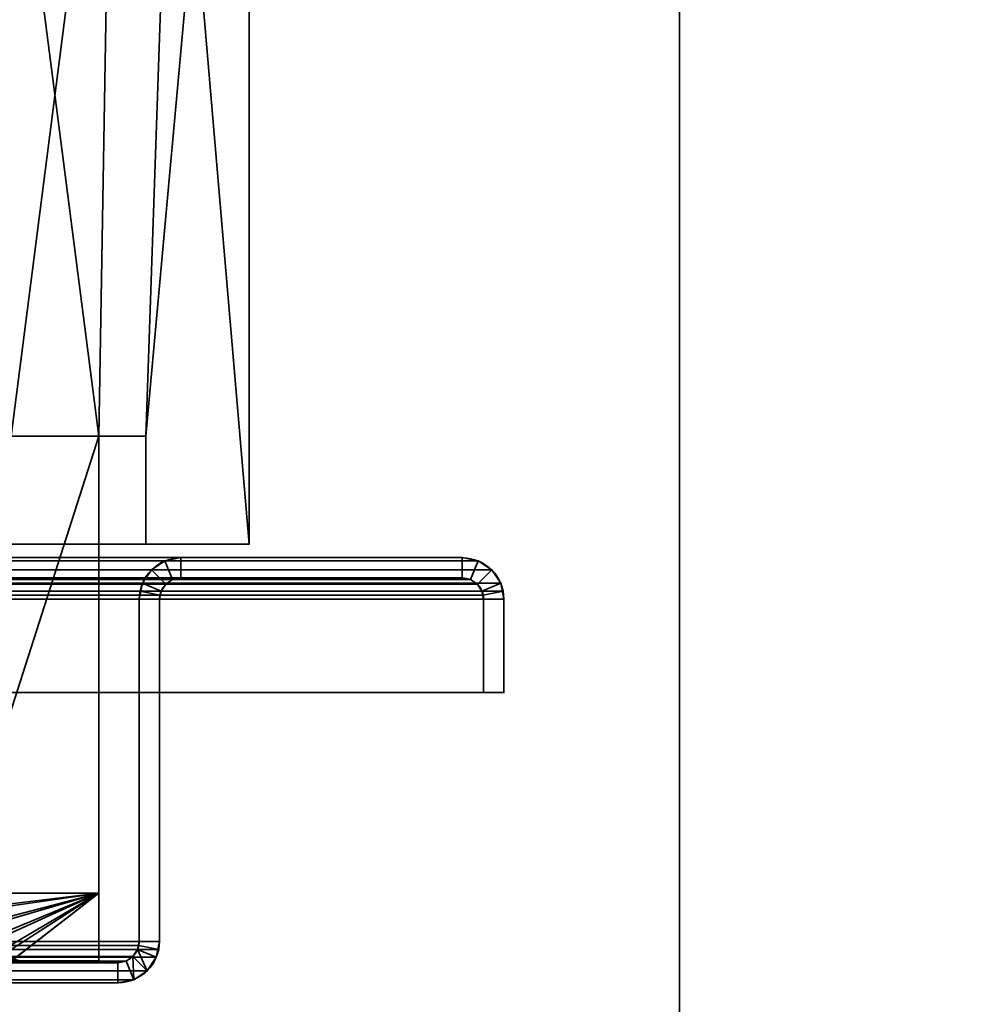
# Model space of a CAD drawing. Header units: millimetres. Extents: x -603 to 3703, y -120 to 193.
# Tile 593 of 656: x 1979 to 2049, y 47 to 120. Entities that reach past the tile are written whole.
import ezdxf

# ---------------------------------------------------------------- set-up
doc = ezdxf.new("R2010")
doc.units = ezdxf.units.MM
doc.layers.add('152', color=7, linetype='Continuous', true_color=0xffffff)

# ---------------------------------------------------------------- blocks, each defined once
blk = doc.blocks.new('UG_SURFACE_002')
at = {"layer": '152', "color": 252, "linetype": 'Continuous', "lineweight": 35}
for points in [[(2177.5, -35, 2213), (2177.5, 174.4, 2213), (822.5, 174.4, 2213), (822.5, -35, 2213)], [(972.5, -35, 2063), (972.5, 174.4, 2063), (2027.5, 174.4, 2063), (2027.5, -35, 2063)], [(2027.5, -35, -7), (2027.5, 174.4, -7), (2177.5, 174.4, -7), (2177.5, -35, -7)], [(2027.5, -35, 2063), (2027.5, 174.4, 2063), (2027.5, 174.4, -7), (2027.5, -35, -7)]]:
    blk.add_3dface(points, dxfattribs=at)
blk = doc.blocks.new('UG_SURFACE_089')
at = {"layer": '152', "color": 252, "linetype": 'Continuous', "lineweight": 35}
for points in [[(2012.599, 79.766, 2046.099), (987.401, 79.766, 2046.099), (986.402, 79.098, 2047.098), (2013.598, 79.098, 2047.098)], [(2011.42, 80, 2044.92), (988.58, 80, 2044.92), (987.401, 79.766, 2046.099), (2012.599, 79.766, 2046.099)], [(1009.42, 80, 2024.08), (988.58, 80, 2044.92), (2011.42, 80, 2044.92), (1990.58, 80, 2024.08)], [(1989.401, 79.766, 2022.901), (1010.599, 79.766, 2022.901), (1009.42, 80, 2024.08), (1990.58, 80, 2024.08)], [(1988.402, 79.098, 2021.902), (1011.598, 79.098, 2021.902), (1010.599, 79.766, 2022.901), (1989.401, 79.766, 2022.901)], [(1989.975, 78.38, 2023.475), (1989.463, 78.037, 2022.963), (1988.402, 79.098, 2021.902), (1989.401, 79.766, 2022.901)], [(1990.58, 78.5, 2024.08), (1989.975, 78.38, 2023.475), (1989.401, 79.766, 2022.901), (1990.58, 80, 2024.08)], [(1990.58, 80, 2024.08), (2011.42, 80, 2044.92), (2011.42, 78.5, 2044.92), (1990.58, 78.5, 2024.08)], [(2011.42, 80, 2044.92), (2012.599, 79.766, 2046.099), (2012.025, 78.38, 2045.525), (2011.42, 78.5, 2044.92)], [(2012.599, 79.766, 2046.099), (2013.598, 79.098, 2047.098), (2012.537, 78.037, 2046.037), (2012.025, 78.38, 2045.525)], [(2013.598, 79.098, 2047.098), (986.402, 79.098, 2047.098), (985.734, 78.099, 2047.765), (2014.266, 78.099, 2047.765)], [(1987.734, 78.099, 2021.235), (1012.266, 78.099, 2021.235), (1011.598, 79.098, 2021.902), (1988.402, 79.098, 2021.902)], [(1987.734, 78.099, 2021.235), (1988.402, 79.098, 2021.902), (1989.463, 78.037, 2022.963), (1989.12, 77.525, 2022.62)], [(2012.88, 77.525, 2046.38), (2012.537, 78.037, 2046.037), (2013.598, 79.098, 2047.098), (2014.266, 78.099, 2047.765)], [(2014.441, 77.521, 2047.941), (2014.266, 78.099, 2047.765), (985.734, 78.099, 2047.765), (985.559, 77.521, 2047.941)], [(2012.88, 77.525, 2046.38), (987.12, 77.525, 2046.38), (987.463, 78.037, 2046.037), (2012.537, 78.037, 2046.037)], [(2012.537, 78.037, 2046.037), (987.463, 78.037, 2046.037), (987.975, 78.38, 2045.525), (2012.025, 78.38, 2045.525)], [(2012.025, 78.38, 2045.525), (987.975, 78.38, 2045.525), (988.58, 78.5, 2044.92), (2011.42, 78.5, 2044.92)], [(1009.42, 78.5, 2024.08), (1990.58, 78.5, 2024.08), (2011.42, 78.5, 2044.92), (988.58, 78.5, 2044.92)], [(1990.58, 78.5, 2024.08), (1009.42, 78.5, 2024.08), (1010.025, 78.38, 2023.475), (1989.975, 78.38, 2023.475)], [(1989.975, 78.38, 2023.475), (1010.025, 78.38, 2023.475), (1010.537, 78.037, 2022.963), (1989.463, 78.037, 2022.963)], [(1989.463, 78.037, 2022.963), (1010.537, 78.037, 2022.963), (1010.88, 77.525, 2022.62), (1989.12, 77.525, 2022.62)], [(1012.441, 77.521, 2021.059), (1012.266, 78.099, 2021.235), (1987.734, 78.099, 2021.235)], [(1012.441, 77.521, 2021.059), (1987.734, 78.099, 2021.235), (1987.559, 77.521, 2021.059)], [(1987.559, 77.521, 2021.059), (1987.734, 78.099, 2021.235), (1989.12, 77.525, 2022.62), (1989.03, 77.228, 2022.53)], [(2012.97, 77.228, 2046.47), (2012.88, 77.525, 2046.38), (2014.266, 78.099, 2047.765), (2014.441, 77.521, 2047.941)], [(985.559, 77.521, 2047.941), (985.5, 76.92, 2048), (2014.5, 76.92, 2048)], [(985.559, 77.521, 2047.941), (2014.5, 76.92, 2048), (2014.441, 77.521, 2047.941)], [(987.03, 77.228, 2046.47), (987.12, 77.525, 2046.38), (2012.88, 77.525, 2046.38), (2012.97, 77.228, 2046.47)], [(1989.03, 77.228, 2022.53), (1010.88, 77.525, 2022.62), (1010.97, 77.228, 2022.53)], [(1989.03, 77.228, 2022.53), (1989.12, 77.525, 2022.62), (1010.88, 77.525, 2022.62)], [(1987.559, 77.521, 2021.059), (1012.5, 76.92, 2021), (1012.441, 77.521, 2021.059)], [(1987.559, 77.521, 2021.059), (1987.5, 76.92, 2021), (1012.5, 76.92, 2021)], [(1987.5, 76.92, 2021), (1987.559, 77.521, 2021.059), (1989.03, 77.228, 2022.53), (1989, 76.92, 2022.5)], [(2013, 76.92, 2046.5), (2012.97, 77.228, 2046.47), (2014.441, 77.521, 2047.941), (2014.5, 76.92, 2048)], [(985.5, 76.92, 2048), (985.5, 70, 2048), (2014.5, 70, 2048), (2014.5, 76.92, 2048)], [(2012.97, 77.228, 2046.47), (987, 76.92, 2046.5), (987.03, 77.228, 2046.47)], [(2012.97, 77.228, 2046.47), (2013, 76.92, 2046.5), (987, 76.92, 2046.5)], [(987, 76.92, 2046.5), (2013, 76.92, 2046.5), (2013, 70, 2046.5), (987, 70, 2046.5)], [(1010.97, 77.228, 2022.53), (1989, 76.92, 2022.5), (1989.03, 77.228, 2022.53)], [(1010.97, 77.228, 2022.53), (1011, 76.92, 2022.5), (1989, 76.92, 2022.5)], [(1011, 51.58, 2022.5), (1989, 51.58, 2022.5), (1989, 76.92, 2022.5), (1011, 76.92, 2022.5)], [(1012.5, 51.58, 2021), (1012.5, 76.92, 2021), (1987.5, 76.92, 2021), (1987.5, 51.58, 2021)], [(1987.5, 51.58, 2021), (1987.5, 76.92, 2021), (1989, 76.92, 2022.5), (1989, 51.58, 2022.5)], [(2014.5, 76.92, 2048), (2014.5, 70, 2048), (2013, 70, 2046.5), (2013, 76.92, 2046.5)], [(987, 70, 2046.5), (2013, 70, 2046.5), (2014.5, 70, 2048), (985.5, 70, 2048)], [(1989, 51.58, 2022.5), (1011, 51.58, 2022.5), (1011.059, 50.979, 2022.441)], [(1988.941, 50.979, 2022.441), (1989, 51.58, 2022.5), (1011.059, 50.979, 2022.441)], [(1012.53, 51.272, 2020.97), (1012.5, 51.58, 2021), (1987.5, 51.58, 2021)], [(1012.53, 51.272, 2020.97), (1987.5, 51.58, 2021), (1987.47, 51.272, 2020.97)], [(1987.47, 51.272, 2020.97), (1987.38, 50.975, 2020.88), (1012.62, 50.975, 2020.88), (1012.53, 51.272, 2020.97)], [(1988.941, 50.979, 2022.441), (1988.766, 50.401, 2022.265), (1987.38, 50.975, 2020.88), (1987.47, 51.272, 2020.97)], [(1989, 51.58, 2022.5), (1988.941, 50.979, 2022.441), (1987.47, 51.272, 2020.97), (1987.5, 51.58, 2021)], [(1011.059, 50.979, 2022.441), (1011.234, 50.401, 2022.265), (1988.766, 50.401, 2022.265), (1988.941, 50.979, 2022.441)], [(1988.766, 50.401, 2022.265), (1011.234, 50.401, 2022.265), (1011.902, 49.402, 2021.598), (1988.098, 49.402, 2021.598)], [(1987.037, 50.463, 2020.537), (1012.963, 50.463, 2020.537), (1012.62, 50.975, 2020.88), (1987.38, 50.975, 2020.88)], [(1986.525, 50.12, 2020.025), (1013.475, 50.12, 2020.025), (1012.963, 50.463, 2020.537), (1987.037, 50.463, 2020.537)], [(1986.525, 50.12, 2020.025), (1987.037, 50.463, 2020.537), (1987.099, 48.734, 2020.599)], [(1988.098, 49.402, 2021.598), (1987.099, 48.734, 2020.599), (1987.037, 50.463, 2020.537), (1987.38, 50.975, 2020.88)], [(1987.38, 50.975, 2020.88), (1988.766, 50.401, 2022.265), (1988.098, 49.402, 2021.598)], [(1985.92, 50, 2019.42), (1014.08, 50, 2019.42), (1013.475, 50.12, 2020.025), (1986.525, 50.12, 2020.025)], [(1024.42, 50, 2009.08), (1014.08, 50, 2019.42), (1985.92, 50, 2019.42), (1975.58, 50, 2009.08)], [(1985.92, 48.5, 2019.42), (1975.58, 48.5, 2009.08), (1975.58, 50, 2009.08), (1985.92, 50, 2019.42)], [(1985.92, 50, 2019.42), (1986.525, 50.12, 2020.025), (1987.099, 48.734, 2020.599), (1985.92, 48.5, 2019.42)], [(1988.098, 49.402, 2021.598), (1011.902, 49.402, 2021.598), (1012.901, 48.734, 2020.599), (1987.099, 48.734, 2020.599)], [(1987.099, 48.734, 2020.599), (1012.901, 48.734, 2020.599), (1014.08, 48.5, 2019.42), (1985.92, 48.5, 2019.42)], [(1024.42, 48.5, 2009.08), (1975.58, 48.5, 2009.08), (1985.92, 48.5, 2019.42), (1014.08, 48.5, 2019.42)]]:
    blk.add_3dface(points, dxfattribs=at)
blk = doc.blocks.new('UG_SURFACE_090')
at = {"layer": '152', "color": 252, "linetype": 'Continuous', "lineweight": 35}
for points in [[(1989.401, 79.766, 2022.901), (1989.401, 79.766, -7), (1988.402, 79.098, -7), (1988.402, 79.098, 2021.902)], [(1988.402, 79.098, -7), (1989.401, 79.766, -7), (1989.975, 78.38, -7), (1989.463, 78.037, -7)], [(1989.401, 79.766, 2022.901), (1988.402, 79.098, 2021.902), (1989.463, 78.037, 2022.963), (1989.975, 78.38, 2023.475)], [(1990.58, 80, 2024.08), (1990.58, 80, -7), (1989.401, 79.766, -7), (1989.401, 79.766, 2022.901)], [(1990.58, 78.5, -7), (1989.975, 78.38, -7), (1989.401, 79.766, -7), (1990.58, 80, -7)], [(1990.58, 80, 2024.08), (1989.401, 79.766, 2022.901), (1989.975, 78.38, 2023.475), (1990.58, 78.5, 2024.08)], [(1990.58, 80, 2024.08), (2011.42, 80, 2044.92), (2011.42, 80, -7), (1990.58, 80, -7)], [(1990.58, 80, -7), (2011.42, 80, -7), (2011.42, 78.5, -7), (1990.58, 78.5, -7)], [(2011.42, 80, 2044.92), (1990.58, 80, 2024.08), (1990.58, 78.5, 2024.08), (2011.42, 78.5, 2044.92)], [(2012.599, 79.766, 2046.099), (2012.599, 79.766, -7), (2011.42, 80, -7), (2011.42, 80, 2044.92)], [(2011.42, 80, -7), (2012.599, 79.766, -7), (2012.025, 78.38, -7), (2011.42, 78.5, -7)], [(2011.42, 78.5, 2044.92), (2012.025, 78.38, 2045.525), (2012.599, 79.766, 2046.099), (2011.42, 80, 2044.92)], [(2012.599, 79.766, -7), (2013.598, 79.098, -7), (2012.537, 78.037, -7), (2012.025, 78.38, -7)], [(2012.025, 78.38, 2045.525), (2012.537, 78.037, 2046.037), (2013.598, 79.098, 2047.098), (2012.599, 79.766, 2046.099)], [(2013.598, 79.098, 2047.098), (2013.598, 79.098, -7), (2012.599, 79.766, -7), (2012.599, 79.766, 2046.099)], [(1988.402, 79.098, 2021.902), (1988.402, 79.098, -7), (1987.734, 78.099, -7), (1987.734, 78.099, 2021.235)], [(1989.463, 78.037, -7), (1989.12, 77.525, -7), (1987.734, 78.099, -7), (1988.402, 79.098, -7)], [(1989.12, 77.525, 2022.62), (1989.463, 78.037, 2022.963), (1988.402, 79.098, 2021.902), (1987.734, 78.099, 2021.235)], [(2012.88, 77.525, -7), (2012.537, 78.037, -7), (2013.598, 79.098, -7), (2014.266, 78.099, -7)], [(2014.266, 78.099, 2047.765), (2013.598, 79.098, 2047.098), (2012.537, 78.037, 2046.037), (2012.88, 77.525, 2046.38)], [(2014.266, 78.099, 2047.765), (2014.266, 78.099, -7), (2013.598, 79.098, -7), (2013.598, 79.098, 2047.098)], [(1987.734, 78.099, -7), (1987.5, 76.92, -7), (1987.5, 76.92, 2021)], [(1987.5, 76.92, 2021), (1987.559, 77.521, 2021.059), (1987.734, 78.099, -7)], [(1987.5, 76.92, -7), (1987.734, 78.099, -7), (1989.12, 77.525, -7), (1989, 76.92, -7)], [(1987.559, 77.521, 2021.059), (1987.734, 78.099, 2021.235), (1987.734, 78.099, -7)], [(1989.03, 77.228, 2022.53), (1989.12, 77.525, 2022.62), (1987.734, 78.099, 2021.235), (1987.559, 77.521, 2021.059)], [(1989.12, 77.525, 2022.62), (1989.12, 77.525, -7), (1989.463, 78.037, -7), (1989.463, 78.037, 2022.963)], [(1989.463, 78.037, 2022.963), (1989.463, 78.037, -7), (1989.975, 78.38, -7), (1989.975, 78.38, 2023.475)], [(1989.975, 78.38, 2023.475), (1989.975, 78.38, -7), (1990.58, 78.5, -7), (1990.58, 78.5, 2024.08)], [(1990.58, 78.5, 2024.08), (1990.58, 78.5, -7), (2011.42, 78.5, -7), (2011.42, 78.5, 2044.92)], [(2011.42, 78.5, 2044.92), (2011.42, 78.5, -7), (2012.025, 78.38, -7), (2012.025, 78.38, 2045.525)], [(2012.025, 78.38, 2045.525), (2012.025, 78.38, -7), (2012.537, 78.037, -7), (2012.537, 78.037, 2046.037)], [(2012.537, 78.037, 2046.037), (2012.537, 78.037, -7), (2012.88, 77.525, -7), (2012.88, 77.525, 2046.38)], [(2013, 76.92, -7), (2012.88, 77.525, -7), (2014.266, 78.099, -7), (2014.5, 76.92, -7)], [(2014.441, 77.521, 2047.941), (2014.266, 78.099, 2047.765), (2012.88, 77.525, 2046.38), (2012.97, 77.228, 2046.47)], [(2014.5, 76.92, -7), (2014.266, 78.099, -7), (2014.266, 78.099, 2047.765)], [(2014.266, 78.099, 2047.765), (2014.441, 77.521, 2047.941), (2014.5, 76.92, -7)], [(1989, 76.92, 2022.5), (1989.03, 77.228, 2022.53), (1987.559, 77.521, 2021.059), (1987.5, 76.92, 2021)], [(1989.03, 77.228, 2022.53), (1989, 76.92, -7), (1989.12, 77.525, -7)], [(1989.12, 77.525, -7), (1989.12, 77.525, 2022.62), (1989.03, 77.228, 2022.53)], [(2013, 76.92, -7), (2012.97, 77.228, 2046.47), (2012.88, 77.525, 2046.38)], [(2012.88, 77.525, 2046.38), (2012.88, 77.525, -7), (2013, 76.92, -7)], [(2014.5, 76.92, 2048), (2014.441, 77.521, 2047.941), (2012.97, 77.228, 2046.47), (2013, 76.92, 2046.5)], [(2014.441, 77.521, 2047.941), (2014.5, 76.92, 2048), (2014.5, 76.92, -7)], [(1987.5, 51.58, 2021), (1987.5, 76.92, 2021), (1987.5, 76.92, -7), (1987.5, 51.58, -7)], [(1987.5, 51.58, -7), (1987.5, 76.92, -7), (1989, 76.92, -7), (1989, 51.58, -7)], [(1987.5, 76.92, 2021), (1987.5, 51.58, 2021), (1989, 51.58, 2022.5), (1989, 76.92, 2022.5)], [(1989.03, 77.228, 2022.53), (1989, 76.92, 2022.5), (1989, 76.92, -7)], [(1989, 51.58, 2022.5), (1989, 51.58, -7), (1989, 76.92, -7), (1989, 76.92, 2022.5)], [(2013, 76.92, -7), (2013, 76.92, 2046.5), (2012.97, 77.228, 2046.47)], [(2014.5, 76.92, -7), (2014.5, 70, -7), (2013, 70, -7), (2013, 76.92, -7)], [(2013, 76.92, 2046.5), (2013, 70, 2046.5), (2014.5, 70, 2048), (2014.5, 76.92, 2048)], [(2013, 76.92, 2046.5), (2013, 76.92, -7), (2013, 70, -7), (2013, 70, 2046.5)], [(2014.5, 76.92, 2048), (2014.5, 70, 2048), (2014.5, 70, -7), (2014.5, 76.92, -7)], [(2013, 70, 2046.5), (2013, 70, -7), (2014.5, 70, -7), (2014.5, 70, 2048)], [(1987.5, 51.58, -7), (1987.38, 50.975, -7), (1987.38, 50.975, 2020.88)], [(1987.38, 50.975, 2020.88), (1987.47, 51.272, 2020.97), (1987.5, 51.58, -7)], [(1989, 51.58, -7), (1988.766, 50.401, -7), (1987.38, 50.975, -7), (1987.5, 51.58, -7)], [(1987.47, 51.272, 2020.97), (1987.38, 50.975, 2020.88), (1988.766, 50.401, 2022.265), (1988.941, 50.979, 2022.441)], [(1987.47, 51.272, 2020.97), (1987.5, 51.58, 2021), (1987.5, 51.58, -7)], [(1987.5, 51.58, 2021), (1987.47, 51.272, 2020.97), (1988.941, 50.979, 2022.441), (1989, 51.58, 2022.5)], [(1989, 51.58, -7), (1988.941, 50.979, 2022.441), (1988.766, 50.401, 2022.265)], [(1988.766, 50.401, 2022.265), (1988.766, 50.401, -7), (1989, 51.58, -7)], [(1989, 51.58, -7), (1989, 51.58, 2022.5), (1988.941, 50.979, 2022.441)], [(1987.037, 50.463, 2020.537), (1987.037, 50.463, -7), (1986.525, 50.12, -7), (1986.525, 50.12, 2020.025)], [(1988.098, 49.402, -7), (1987.099, 48.734, -7), (1986.525, 50.12, -7), (1987.037, 50.463, -7)], [(1987.099, 48.734, 2020.599), (1988.098, 49.402, 2021.598), (1987.037, 50.463, 2020.537), (1986.525, 50.12, 2020.025)], [(1987.38, 50.975, 2020.88), (1987.38, 50.975, -7), (1987.037, 50.463, -7), (1987.037, 50.463, 2020.537)], [(1987.037, 50.463, -7), (1987.38, 50.975, -7), (1988.766, 50.401, -7), (1988.098, 49.402, -7)], [(1987.38, 50.975, 2020.88), (1987.037, 50.463, 2020.537), (1988.098, 49.402, 2021.598), (1988.766, 50.401, 2022.265)], [(1988.098, 49.402, 2021.598), (1988.098, 49.402, -7), (1988.766, 50.401, -7), (1988.766, 50.401, 2022.265)], [(1975.58, 50, 2009.08), (1985.92, 50, 2019.42), (1985.92, 50, -7), (1975.58, 50, -7)], [(1975.58, 50, -7), (1985.92, 50, -7), (1985.92, 48.5, -7), (1975.58, 48.5, -7)], [(1985.92, 50, 2019.42), (1975.58, 50, 2009.08), (1975.58, 48.5, 2009.08), (1985.92, 48.5, 2019.42)], [(1986.525, 50.12, 2020.025), (1986.525, 50.12, -7), (1985.92, 50, -7), (1985.92, 50, 2019.42)], [(1985.92, 50, -7), (1986.525, 50.12, -7), (1987.099, 48.734, -7), (1985.92, 48.5, -7)], [(1985.92, 48.5, 2019.42), (1987.099, 48.734, 2020.599), (1986.525, 50.12, 2020.025), (1985.92, 50, 2019.42)], [(1987.099, 48.734, 2020.599), (1987.099, 48.734, -7), (1988.098, 49.402, -7), (1988.098, 49.402, 2021.598)], [(1975.58, 48.5, 2009.08), (1975.58, 48.5, -7), (1985.92, 48.5, -7), (1985.92, 48.5, 2019.42)], [(1985.92, 48.5, 2019.42), (1985.92, 48.5, -7), (1987.099, 48.734, -7), (1987.099, 48.734, 2020.599)]]:
    blk.add_3dface(points, dxfattribs=at)
blk = doc.blocks.new('UG_SURFACE_118')
at = {"layer": '152', "color": 14, "linetype": 'Continuous', "lineweight": 35}
for points in [[(1984.5, 50.15, 2018), (1984.5, 55.15, 2018), (1015.5, 55.15, 2018), (1015.5, 50.15, 2018)], [(1984.5, 55.15, 2018), (1973.65, 55.15, 2007.15), (1026.35, 55.15, 2007.15), (1015.5, 55.15, 2018)], [(1973.914, 53.623, 2007.414), (1973.824, 53.842, 2007.324), (1973.65, 55.15, 2007.15), (1984.5, 55.15, 2018)], [(1974.635, 52.267, 2008.135), (1974.294, 52.695, 2007.794), (1973.914, 53.623, 2007.414), (1984.5, 55.15, 2018)], [(1975.732, 51.184, 2009.232), (1975.282, 51.454, 2008.782), (1974.635, 52.267, 2008.135), (1984.5, 55.15, 2018)], [(1984.5, 55.15, 2018), (1977.107, 50.417, 2010.607), (1976.971, 50.44, 2010.471), (1975.732, 51.184, 2009.232)], [(1984.5, 55.15, 2018), (1984.5, 50.15, 2018), (1978.65, 50.15, 2012.15), (1977.107, 50.417, 2010.607)], [(1978.65, 50.15, 2012.15), (1984.5, 50.15, 2018), (1015.5, 50.15, 2018), (1021.35, 50.15, 2012.15)]]:
    blk.add_3dface(points, dxfattribs=at)
blk = doc.blocks.new('UG_SURFACE_119')
at = {"layer": '152', "color": 7, "linetype": 'Continuous', "lineweight": 35}
for points in [[(1015.5, 50.15, 2018), (1015.5, 50, 2018), (1984.5, 50, 2018), (1984.5, 50.15, 2018)], [(1984.5, 50.15, 2018), (1978.65, 50.15, 2012.15), (1021.35, 50.15, 2012.15), (1015.5, 50.15, 2018)], [(1984.5, 50, 2018), (1015.5, 50, 2018), (1021.35, 50, 2012.15), (1978.65, 50, 2012.15)], [(1978.65, 50.15, 2012.15), (1984.5, 50.15, 2018), (1984.5, 50, 2018), (1978.65, 50, 2012.15)]]:
    blk.add_3dface(points, dxfattribs=at)
blk = doc.blocks.new('UG_SURFACE_120')
at = {"layer": '152', "color": 41, "linetype": 'Continuous', "lineweight": 35}
for points in [[(1995.65, 81, 2029.15), (1995.65, 173.15, 2029.15), (1004.35, 173.15, 2029.15), (1004.35, 81, 2029.15)], [(1984.5, 89, 2018), (1973.65, 173.15, 2007.15), (1985.5, 173.15, 2019), (1985.5, 147.3, 2019)], [(1984.5, 89, 2018), (1984.5, 55.15, 2018), (1973.65, 55.15, 2007.15), (1973.65, 173.15, 2007.15)], [(1990, 147.3, 2023.5), (1990, 173.15, 2023.5), (1995.65, 173.15, 2029.15), (1995.65, 81, 2029.15)], [(1985.5, 147.3, 2019), (1990, 147.3, 2023.5), (1988, 89, 2021.5), (1984.5, 89, 2018)], [(1990, 147.3, 2023.5), (1995.65, 81, 2029.15), (1988, 81, 2021.5), (1988, 89, 2021.5)], [(1012, 81, 2021.5), (1012, 89, 2021.5), (1988, 89, 2021.5), (1988, 81, 2021.5)], [(1988, 89, 2021.5), (1012, 89, 2021.5), (1015.5, 89, 2018), (1984.5, 89, 2018)], [(1984.5, 55.15, 2018), (1984.5, 89, 2018), (1015.5, 89, 2018), (1015.5, 55.15, 2018)], [(1995.65, 81, 2029.15), (1004.35, 81, 2029.15), (1012, 81, 2021.5), (1988, 81, 2021.5)], [(1973.65, 55.15, 2007.15), (1984.5, 55.15, 2018), (1015.5, 55.15, 2018), (1026.35, 55.15, 2007.15)]]:
    blk.add_3dface(points, dxfattribs=at)
blk = doc.blocks.new('UG_SURFACE_125')
at = {"layer": '152', "color": 14, "linetype": 'Continuous', "lineweight": 35}
for points in [[(1973.823, 53.846, 2007.323), (1973.65, 55.15, -4), (1973.906, 53.861, -4)], [(1973.823, 53.846, 2007.323), (1973.65, 55.15, 2007.15), (1973.65, 55.15, -4)], [(1984.5, 55.15, 2018), (1984.5, 55.15, -4), (1973.65, 55.15, -4), (1973.65, 55.15, 2007.15)], [(1973.906, 53.861, -4), (1973.65, 55.15, -4), (1984.5, 55.15, -4)], [(1973.65, 55.15, 2007.15), (1973.823, 53.846, 2007.323), (1973.824, 53.845, 2007.324)], [(1973.824, 53.845, 2007.324), (1974.439, 52.49, 2007.939), (1975.471, 51.464, 2008.971), (1973.65, 55.15, 2007.15)], [(1975.471, 51.464, 2008.971), (1976.189, 50.797, 2009.689), (1976.715, 50.659, 2010.215), (1973.65, 55.15, 2007.15)], [(1976.715, 50.659, 2010.215), (1978.199, 50.269, 2011.699), (1984.5, 55.15, 2018), (1973.65, 55.15, 2007.15)], [(1974.503, 52.529, -4), (1974.031, 53.237, -4), (1973.906, 53.861, -4), (1984.5, 55.15, -4)], [(1975.449, 51.391, -4), (1975.114, 51.614, -4), (1974.503, 52.529, -4), (1984.5, 55.15, -4)], [(1976.704, 50.552, -4), (1975.449, 51.391, -4), (1984.5, 55.15, -4)], [(1984.5, 55.15, -4), (1978.199, 50.24, -4), (1976.737, 50.531, -4), (1976.704, 50.552, -4)], [(1984.5, 55.15, -4), (1984.5, 50.15, -4), (1978.65, 50.15, -4), (1978.199, 50.24, -4)], [(1978.199, 50.269, 2011.699), (1978.65, 50.15, 2012.15), (1984.5, 50.15, 2018), (1984.5, 55.15, 2018)], [(1984.5, 50.15, -4), (1984.5, 55.15, -4), (1984.5, 55.15, 2018), (1984.5, 50.15, 2018)], [(1973.906, 53.861, -4), (1973.824, 53.845, 2007.324), (1973.823, 53.846, 2007.323)], [(1973.824, 53.845, 2007.324), (1973.906, 53.861, -4), (1974.031, 53.237, -4)], [(1974.031, 53.237, -4), (1974.439, 52.49, 2007.939), (1973.824, 53.845, 2007.324)], [(1974.031, 53.237, -4), (1974.503, 52.529, -4), (1974.439, 52.49, 2007.939)], [(1974.493, 52.372, 2007.993), (1974.439, 52.49, 2007.939), (1974.503, 52.529, -4)], [(1974.493, 52.372, 2007.993), (1974.503, 52.529, -4), (1975.114, 51.614, -4)], [(1974.439, 52.49, 2007.939), (1974.493, 52.372, 2007.993), (1975.471, 51.464, 2008.971)], [(1975.114, 51.614, -4), (1975.471, 51.464, 2008.971), (1974.493, 52.372, 2007.993)], [(1975.114, 51.614, -4), (1975.449, 51.391, -4), (1975.471, 51.464, 2008.971)], [(1976.189, 50.797, 2009.689), (1975.471, 51.464, 2008.971), (1975.449, 51.391, -4)], [(1976.189, 50.797, 2009.689), (1975.449, 51.391, -4), (1976.704, 50.552, -4)], [(1976.704, 50.552, -4), (1976.715, 50.659, 2010.215), (1976.189, 50.797, 2009.689)], [(1976.715, 50.659, 2010.215), (1976.704, 50.552, -4), (1976.737, 50.531, -4)], [(1978.199, 50.24, -4), (1978.199, 50.269, 2011.699), (1976.715, 50.659, 2010.215)], [(1976.715, 50.659, 2010.215), (1976.737, 50.531, -4), (1978.199, 50.24, -4)], [(1978.65, 50.15, -4), (1978.65, 50.15, 2012.15), (1978.199, 50.269, 2011.699)], [(1978.199, 50.269, 2011.699), (1978.199, 50.24, -4), (1978.65, 50.15, -4)], [(1978.65, 50.15, 2012.15), (1978.65, 50.15, -4), (1984.5, 50.15, -4), (1984.5, 50.15, 2018)]]:
    blk.add_3dface(points, dxfattribs=at)
blk = doc.blocks.new('UG_SURFACE_126')
at = {"layer": '152', "color": 7, "linetype": 'Continuous', "lineweight": 35}
for points in [[(1984.5, 50.15, 2018), (1984.5, 50.15, -4), (1978.65, 50.15, -4), (1978.65, 50.15, 2012.15)], [(1984.5, 50.15, -4), (1984.5, 50, -4), (1978.65, 50, -4), (1978.65, 50.15, -4)], [(1978.65, 50, 2012.15), (1984.5, 50, 2018), (1984.5, 50.15, 2018), (1978.65, 50.15, 2012.15)], [(1984.5, 50, 2018), (1978.65, 50, 2012.15), (1978.65, 50, -4), (1984.5, 50, -4)], [(1984.5, 50.15, 2018), (1984.5, 50, 2018), (1984.5, 50, -4), (1984.5, 50.15, -4)]]:
    blk.add_3dface(points, dxfattribs=at)
blk = doc.blocks.new('UG_SURFACE_129')
at = {"layer": '152', "color": 41, "linetype": 'Continuous', "lineweight": 35}
for points in [[(1984.5, 89, -4), (1973.65, 173.15, -4), (1985.5, 173.15, -4), (1985.5, 147.3, -4)], [(1984.5, 89, -4), (1984.5, 55.15, -4), (1973.65, 55.15, -4), (1973.65, 173.15, -4)], [(1985.5, 147.3, 2019), (1985.5, 173.15, 2019), (1973.65, 173.15, 2007.15), (1973.65, 55.15, 2007.15)], [(1995.65, 173.15, -4), (1988, 89, -4), (1990, 147.3, -4)], [(1995.65, 173.15, -4), (1995.65, 81, -4), (1988, 81, -4), (1988, 89, -4)], [(1995.65, 81, 2029.15), (1995.65, 173.15, 2029.15), (1990, 173.15, 2023.5), (1990, 147.3, 2023.5)], [(1995.65, 81, -4), (1995.65, 173.15, -4), (1995.65, 173.15, 2029.15), (1995.65, 81, 2029.15)], [(1984.5, 89, 2018), (1985.5, 147.3, 2019), (1973.65, 55.15, 2007.15)], [(1988, 89, -4), (1984.5, 89, -4), (1985.5, 147.3, -4), (1990, 147.3, -4)], [(1990, 147.3, 2023.5), (1985.5, 147.3, 2019), (1984.5, 89, 2018), (1988, 89, 2021.5)], [(1988, 89, 2021.5), (1988, 81, 2021.5), (1995.65, 81, 2029.15), (1990, 147.3, 2023.5)], [(1973.65, 55.15, 2007.15), (1984.5, 55.15, 2018), (1984.5, 89, 2018)], [(1988, 89, 2021.5), (1984.5, 89, 2018), (1984.5, 89, -4), (1988, 89, -4)], [(1984.5, 55.15, -4), (1984.5, 89, -4), (1984.5, 89, 2018), (1984.5, 55.15, 2018)], [(1988, 81, 2021.5), (1988, 89, 2021.5), (1988, 89, -4), (1988, 81, -4)], [(1995.65, 81, 2029.15), (1988, 81, 2021.5), (1988, 81, -4), (1995.65, 81, -4)], [(1973.65, 55.15, 2007.15), (1973.65, 55.15, -4), (1984.5, 55.15, -4), (1984.5, 55.15, 2018)]]:
    blk.add_3dface(points, dxfattribs=at)

msp = doc.modelspace()

# ---------------------------------------------------------------- linework, layer by layer
at = {"layer": '152', "color": 252, "linetype": 'Continuous', "lineweight": -3, "true_color": 0x939598}
for p, q in [((2027.5, -35, 2063), (2027.5, 174.4, 2063)), ((2027.5, 174.4, -7), (2027.5, -35, -7)), ((1995.65, 81, 2029.15), (1995.65, 173.15, 2029.15)), ((1995.65, 81, 2029.15), (1995.65, 173.15, 2029.15)), ((1995.65, 81, -4), (1995.65, 173.15, -4)), ((1012, 89, 2021.5), (1988, 89, 2021.5)), ((1015.5, 89, 2018), (1984.5, 89, 2018)), ((1988, 89, -4), (1984.5, 89, -4)), ((1984.5, 55.15, 2018), (1984.5, 89, 2018)), ((1984.5, 89, 2018), (1984.5, 89, -4)), ((1984.5, 55.15, 2018), (1984.5, 89, 2018)), ((1988, 89, 2021.5), (1984.5, 89, 2018)), ((1984.5, 89, 2018), (1988, 89, 2021.5)), ((1984.5, 89, -4), (1984.5, 55.15, -4)), ((1988, 89, 2021.5), (1988, 81, 2021.5)), ((1988, 89, 2021.5), (1988, 89, -4)), ((1988, 81, -4), (1988, 89, -4)), ((1988, 81, 2021.5), (1988, 89, 2021.5)), ((1995.65, 81, 2029.15), (1004.35, 81, 2029.15)), ((1012, 81, 2021.5), (1988, 81, 2021.5)), ((1988, 81, 2021.5), (1995.65, 81, 2029.15)), ((1995.65, 81, 2029.15), (1988, 81, 2021.5)), ((1995.65, 81, -4), (1988, 81, -4)), ((1988, 81, 2021.5), (1988, 81, -4)), ((1995.65, 81, -4), (1995.65, 81, 2029.15)), ((2011.42, 80, 2044.92), (988.58, 80, 2044.92)), ((1990.58, 80, 2024.08), (1009.42, 80, 2024.08)), ((1990.58, 80, 2024.08), (2011.42, 80, 2044.92)), ((1990.58, 80, 2024.08), (2011.42, 80, 2044.92)), ((1990.58, 80, -7), (2011.42, 80, -7)), ((1990.58, 80, -7), (1990.58, 80, 2024.08)), ((2011.42, 80, -7), (2011.42, 80, 2044.92)), ((2011.42, 78.5, 2044.92), (988.58, 78.5, 2044.92)), ((1990.58, 78.5, 2024.08), (1009.42, 78.5, 2024.08)), ((1990.58, 78.5, -7), (1990.58, 78.5, 2024.08)), ((1990.58, 78.5, 2024.08), (2011.42, 78.5, 2044.92)), ((1990.58, 78.5, -7), (2011.42, 78.5, -7)), ((1990.58, 78.5, 2024.08), (2011.42, 78.5, 2044.92)), ((2011.42, 78.5, -7), (2011.42, 78.5, 2044.92)), ((2014.5, 76.92, 2048), (985.5, 76.92, 2048)), ((2013, 76.92, 2046.5), (987, 76.92, 2046.5)), ((1989, 76.92, 2022.5), (1011, 76.92, 2022.5)), ((1987.5, 76.92, 2021), (1012.5, 76.92, 2021)), ((1987.5, 51.58, 2021), (1987.5, 76.92, 2021)), ((1987.5, 51.58, 2021), (1987.5, 76.92, 2021)), ((1987.5, 76.92, -7), (1987.5, 76.92, 2021)), ((1987.5, 51.58, -7), (1987.5, 76.92, -7)), ((1989, 51.58, 2022.5), (1989, 76.92, 2022.5)), ((1989, 51.58, 2022.5), (1989, 76.92, 2022.5)), ((1989, 76.92, -7), (1989, 76.92, 2022.5)), ((1989, 51.58, -7), (1989, 76.92, -7)), ((2013, 76.92, 2046.5), (2013, 70, 2046.5)), ((2013, 76.92, -7), (2013, 70, -7)), ((2013, 76.92, 2046.5), (2013, 70, 2046.5)), ((2013, 76.92, -7), (2013, 76.92, 2046.5)), ((2014.5, 76.92, 2048), (2014.5, 70, 2048)), ((2014.5, 76.92, -7), (2014.5, 76.92, 2048)), ((2014.5, 76.92, -7), (2014.5, 70, -7)), ((2014.5, 76.92, 2048), (2014.5, 70, 2048)), ((2014.5, 70, 2048), (985.5, 70, 2048)), ((2013, 70, 2046.5), (987, 70, 2046.5)), ((2013, 70, -7), (2014.5, 70, -7)), ((2013, 70, -7), (2013, 70, 2046.5)), ((2013, 70, 2046.5), (2014.5, 70, 2048)), ((2013, 70, 2046.5), (2014.5, 70, 2048)), ((2014.5, 70, -7), (2014.5, 70, 2048)), ((1015.5, 55.15, 2018), (1984.5, 55.15, 2018)), ((1984.5, 55.15, 2018), (1015.5, 55.15, 2018)), ((1984.5, 55.15, 2018), (1973.65, 55.15, 2007.15)), ((1973.65, 55.15, 2007.15), (1984.5, 55.15, 2018)), ((1984.5, 55.15, 2018), (1973.65, 55.15, 2007.15)), ((1973.65, 55.15, -4), (1984.5, 55.15, -4)), ((1984.5, 55.15, -4), (1973.65, 55.15, -4)), ((1973.65, 55.15, 2007.15), (1984.5, 55.15, 2018)), ((1984.5, 55.15, 2018), (1984.5, 55.15, -4)), ((1984.5, 50.15, 2018), (1984.5, 55.15, 2018)), ((1984.5, 55.15, -4), (1984.5, 50.15, -4)), ((1984.5, 55.15, -4), (1984.5, 55.15, 2018)), ((1984.5, 50.15, 2018), (1984.5, 55.15, 2018)), ((1989, 51.58, 2022.5), (1011, 51.58, 2022.5)), ((1987.5, 51.58, 2021), (1012.5, 51.58, 2021)), ((1987.5, 51.58, -7), (1987.5, 51.58, 2021)), ((1989, 51.58, -7), (1989, 51.58, 2022.5)), ((1985.92, 50, 2019.42), (1014.08, 50, 2019.42)), ((1015.5, 50.15, 2018), (1984.5, 50.15, 2018)), ((1984.5, 50.15, 2018), (1015.5, 50.15, 2018)), ((1984.5, 50, 2018), (1015.5, 50, 2018)), ((1975.58, 50, -7), (1985.92, 50, -7)), ((1975.58, 50, 2009.08), (1985.92, 50, 2019.42)), ((1975.58, 50, 2009.08), (1985.92, 50, 2019.42)), ((1978.65, 50.15, -4), (1984.5, 50.15, -4)), ((1984.5, 50.15, 2018), (1978.65, 50.15, 2012.15)), ((1978.65, 50.15, 2012.15), (1984.5, 50.15, 2018)), ((1978.65, 50.15, 2012.15), (1984.5, 50.15, 2018)), ((1984.5, 50.15, 2018), (1978.65, 50.15, 2012.15)), ((1984.5, 50.15, -4), (1978.65, 50.15, -4)), ((1984.5, 50, 2018), (1978.65, 50, 2012.15)), ((1984.5, 50, -4), (1978.65, 50, -4)), ((1978.65, 50, 2012.15), (1984.5, 50, 2018)), ((1984.5, 50, 2018), (1984.5, 50.15, 2018)), ((1984.5, 50, 2018), (1984.5, 50.15, 2018)), ((1984.5, 50.15, 2018), (1984.5, 50.15, -4)), ((1984.5, 50.15, -4), (1984.5, 50, -4)), ((1984.5, 50.15, -4), (1984.5, 50.15, 2018)), ((1984.5, 50, -4), (1984.5, 50, 2018)), ((1985.92, 50, -7), (1985.92, 50, 2019.42)), ((1985.92, 48.5, 2019.42), (1014.08, 48.5, 2019.42)), ((1975.58, 48.5, 2009.08), (1985.92, 48.5, 2019.42)), ((1975.58, 48.5, -7), (1985.92, 48.5, -7)), ((1975.58, 48.5, 2009.08), (1985.92, 48.5, 2019.42)), ((1985.92, 48.5, -7), (1985.92, 48.5, 2019.42))]:
    msp.add_line(p, q, dxfattribs=at)
at = {"layer": '152', "color": 252, "linetype": 'Continuous', "lineweight": -3, "true_color": 0x939598, "extrusion": (0, 0, -1)}
for centre, radius, start, end in [((-1990.58, 76.92, 7), 3.08, 0, 90), ((-2011.42, 76.92, 7), 3.08, 90, 180), ((-1990.58, 76.92, 7), 1.58, 0, 90), ((-2011.42, 76.92, 7), 1.58, 90, 180), ((-1985.92, 51.58, 7), 1.58, 180, 270), ((-1985.92, 51.58, 7), 3.08, 180, 270)]:
    msp.add_arc(centre, radius, start, end, dxfattribs=at)
at = {"layer": '152', "color": 252, "linetype": 'Continuous', "lineweight": -3, "true_color": 0x939598, "extrusion": (0.707107, 6.12323e-17, -0.707107)}
for centre, major_axis, start_param, end_param in [((1990.58, 76.92, 2024.08), (3.08, 0, 3.08), 3.141593, 4.712389), ((1990.58, 76.92, 2024.08), (-3.08, 0, -3.08), 0, 1.570796), ((2011.42, 76.92, 2044.92), (-3.08, 0, -3.08), 1.570796, 3.141593), ((2011.42, 76.92, 2044.92), (3.08, 0, 3.08), 4.712389, 6.283185), ((1990.58, 76.92, 2024.08), (-1.58, 0, -1.58), 0, 1.570796), ((1990.58, 76.92, 2024.08), (1.58, 0, 1.58), 3.141593, 4.712389), ((2011.42, 76.92, 2044.92), (-1.58, 0, -1.58), 1.570796, 3.141593), ((2011.42, 76.92, 2044.92), (1.58, 0, 1.58), 4.712389, 6.283185), ((1985.92, 51.58, 2019.42), (-1.58, 0, -1.58), 3.141593, 4.712389), ((1985.92, 51.58, 2019.42), (3.08, 0, 3.08), 0, 1.570796), ((1985.92, 51.58, 2019.42), (-3.08, 0, -3.08), 3.141593, 4.712389), ((1985.92, 51.58, 2019.42), (1.58, 0, 1.58), 0, 1.570796)]:
    msp.add_ellipse(centre, major_axis=major_axis, ratio=0.707107, start_param=start_param, end_param=end_param, dxfattribs=at)

# ---------------------------------------------------------------- block references
at = {"layer": '152', "color": 252, "linetype": 'Continuous', "lineweight": -3, "true_color": 0x939598}
for name in ['UG_SURFACE_119', 'UG_SURFACE_126', 'UG_SURFACE_002', 'UG_SURFACE_120', 'UG_SURFACE_129', 'UG_SURFACE_089', 'UG_SURFACE_090', 'UG_SURFACE_118', 'UG_SURFACE_125']:
    msp.add_blockref(name, (0, 0), dxfattribs=at)

doc.saveas('drawing.dxf')
